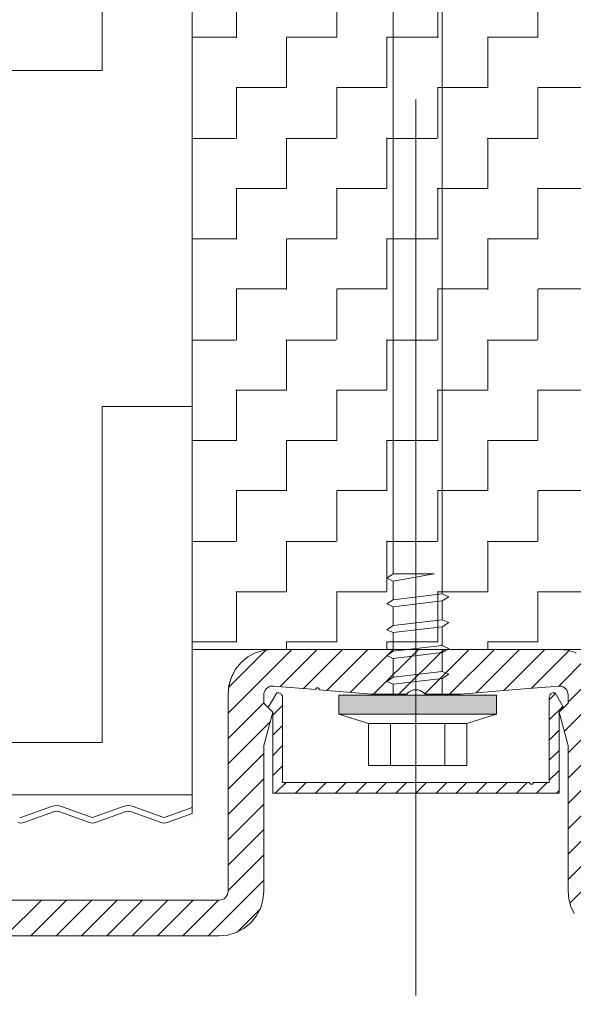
# Model space of a CAD drawing. Header units: metres. Extents: x 1316.5 to 1415.3, y -94.1 to -52.
# Tile 606 of 656: x 1410.8158 to 1410.8777, y -71.1292 to -71.0193. Entities that reach past the tile are written whole.
import ezdxf

# ---------------------------------------------------------------- set-up
doc = ezdxf.new("R2010")
doc.units = ezdxf.units.M
doc.header["$PDMODE"] = 65
doc.linetypes.add('AUSGEZOGEN', pattern=[0])
doc.linetypes.add('GETRENNT2_S6', pattern=[0.11999999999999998, 0.07, -0.01, 0.01, -0.01, 0.01, -0.01])
doc.layers.add('XR$5$_42143', color=7, linetype='Continuous')
doc.layers.add('XR$5$_42154', color=7, linetype='Continuous')
for name, color, linetype, lineweight in [('XR$5$Maßlinie 1_50', 7, 'AUSGEZOGEN', 25), ('XR$5$Muster', 4, 'AUSGEZOGEN', 13), ('XR$5$Möblierung', 4, 'AUSGEZOGEN', 13), ('XR$5$STANDARD_1', 7, 'AUSGEZOGEN', 25), ('XR$5$Wand Mauerwerk nt', 7, 'AUSGEZOGEN', 25)]:
    doc.layers.add(name, color=color, linetype=linetype, lineweight=lineweight)
doc.styles.add('ARIAL', font='arial.ttf')
doc.dimstyles.new('DIMSTYLE_4', dxfattribs={"dimtxt": 0.04, "dimasz": 0.03, "dimexe": 0, "dimexo": 1e-06, "dimgap": 0.02, "dimtad": 2, "dimdec": 1, "dimlfac": 100, "dimrnd": 0.5, "dimzin": 4, "dimdsep": 46, "dimtxsty": 'ARIAL', "dimblk1": 'ALL_ML_KREIS', "dimblk2": 'ALL_ML_KREIS', "dimsah": 1, "dimcen": 0, "dimse1": 1, "dimse2": 1, "dimclrd": 7, "dimclre": 7, "dimclrt": 7, "dimadec": 0, "dimazin": 0, "dimtfac": 1, "dimtdec": 0, "dimtix": 1, "dimtmove": 2, "dimatfit": 3, "dimfxl": 0, "dimtzin": 0, "dimlwd": 0, "dimlwe": 25, "dimarcsym": 0})

# ---------------------------------------------------------------- blocks, each defined once
blk = doc.blocks.new('COMPLEXOBJECT_95')
at = {"layer": 'XR$5$STANDARD_1', "linetype": 'AUSGEZOGEN', "lineweight": 35, "transparency": 33554687}
h = blk.add_hatch(color=7, dxfattribs=at)
h.set_gradient(color2=(0, 0, 0), one_color=1)
h.paths.add_polyline_path([(1410.851512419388, -71.09680113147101), (1410.851512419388, -71.09471081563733), (1410.869112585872, -71.09680113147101)], flags=0)
h = blk.add_hatch(color=7, dxfattribs=at)
h.set_gradient(color2=(0, 0, 0), one_color=1)
h.paths.add_polyline_path([(1410.851512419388, -71.09471081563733), (1410.869112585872, -71.09471081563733), (1410.869112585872, -71.09680113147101)], flags=0)
at = {"layer": 'XR$5$STANDARD_1', "color": 7, "linetype": 'AUSGEZOGEN', "lineweight": 13, "transparency": 33554687}
for p, q in [((1410.857562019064, -71.08115778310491), (1410.857562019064, -70.96492433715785)), ((1410.863061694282, -70.96492433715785), (1410.863061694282, -71.08339796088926)), ((1410.856849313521, -71.08163751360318), (1410.857562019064, -71.08115778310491)), ((1410.857562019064, -71.08115778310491), (1410.862137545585, -71.08115778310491)), ((1410.862137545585, -71.08115778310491), (1410.857562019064, -71.08194843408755)), ((1410.857562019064, -71.08194843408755), (1410.856849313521, -71.08163751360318)), ((1410.857562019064, -71.08403961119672), (1410.857562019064, -71.08194843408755)), ((1410.856849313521, -71.08451589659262), (1410.857562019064, -71.08403272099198)), ((1410.857562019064, -71.08403272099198), (1410.863061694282, -71.08339796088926)), ((1410.863061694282, -71.08418086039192), (1410.857562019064, -71.08482681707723)), ((1410.863061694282, -71.08339796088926), (1410.863777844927, -71.08370802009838)), ((1410.863777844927, -71.08370802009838), (1410.863061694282, -71.08418086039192)), ((1410.863061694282, -71.08418861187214), (1410.863061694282, -71.08627634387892)), ((1410.857562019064, -71.08482681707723), (1410.856849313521, -71.08451589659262)), ((1410.857562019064, -71.08691885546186), (1410.857562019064, -71.08482681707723)), ((1410.857562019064, -71.0869154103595), (1410.863061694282, -71.08627634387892)), ((1410.863061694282, -71.08627634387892), (1410.863777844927, -71.08659070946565)), ((1410.863777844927, -71.08659070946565), (1410.863061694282, -71.08706010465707)), ((1410.856849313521, -71.08739514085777), (1410.857562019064, -71.0869154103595)), ((1410.857562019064, -71.08770864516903), (1410.856849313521, -71.08739514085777)), ((1410.863061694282, -71.08706010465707), (1410.857562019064, -71.08770864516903)), ((1410.857562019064, -71.0897972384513), (1410.857562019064, -71.08770864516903)), ((1410.863061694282, -71.08706699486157), (1410.863061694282, -71.08915558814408)), ((1410.856849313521, -71.09027352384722), (1410.857562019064, -71.08979379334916)), ((1410.857562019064, -71.08979379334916), (1410.863061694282, -71.08915558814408)), ((1410.863061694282, -71.08994193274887), (1410.857562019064, -71.09058788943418)), ((1410.863061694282, -71.08915558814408), (1410.863777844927, -71.08946909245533)), ((1410.863777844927, -71.08946909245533), (1410.863061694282, -71.08994193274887)), ((1410.863061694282, -71.08994537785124), (1410.863061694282, -71.09203741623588)), ((1410.857562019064, -71.09058788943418), (1410.856849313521, -71.09027352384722)), ((1410.857562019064, -71.09267562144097), (1410.857562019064, -71.09058788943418)), ((1410.857562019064, -71.09267562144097), (1410.863061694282, -71.09203741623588)), ((1410.863061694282, -71.09203741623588), (1410.863777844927, -71.09235178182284)), ((1410.856849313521, -71.09315190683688), (1410.857562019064, -71.09267562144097)), ((1410.857562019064, -71.09346971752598), (1410.856849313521, -71.09315190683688)), ((1410.863061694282, -71.09282031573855), (1410.857562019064, -71.09346971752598)), ((1410.863777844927, -71.09235178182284), (1410.863061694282, -71.09282031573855)), ((1410.863061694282, -71.09282031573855), (1410.863061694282, -71.09471167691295)), ((1410.857562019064, -71.09471167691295), (1410.857562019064, -71.09346971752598)), ((1410.869111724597, -71.09471167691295), (1410.85151198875, -71.09471167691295)), ((1410.85151198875, -71.09471167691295), (1410.85151198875, -71.09680027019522)), ((1410.869111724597, -71.09680027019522), (1410.869111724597, -71.09471167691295)), ((1410.85151198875, -71.09680027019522), (1410.854813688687, -71.09784413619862)), ((1410.85151198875, -71.09680027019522), (1410.869111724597, -71.09680027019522)), ((1410.869111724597, -71.09680027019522), (1410.865813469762, -71.09784413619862)), ((1410.854813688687, -71.10254670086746), (1410.854813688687, -71.09784413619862)), ((1410.854813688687, -71.09784413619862), (1410.865813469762, -71.09784413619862)), ((1410.857286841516, -71.10254670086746), (1410.857286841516, -71.09784413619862)), ((1410.86333687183, -71.10254670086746), (1410.86333687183, -71.09784413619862)), ((1410.865813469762, -71.09784413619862), (1410.865813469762, -71.10254670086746)), ((1410.860313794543, -71.10254670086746), (1410.854813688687, -71.10254670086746)), ((1410.865813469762, -71.10254670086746), (1410.860313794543, -71.10254670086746))]:
    blk.add_line(p, q, dxfattribs=at)
blk = doc.blocks.new('COMPLEXOBJECT_98')
at = {"layer": 'XR$5$_42143', "color": 7, "linetype": 'AUSGEZOGEN', "lineweight": 13, "transparency": 33554687}
for p, q in [((1410.841335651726, -71.09042166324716), (1410.842199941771, -71.08996001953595)), ((1410.842199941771, -71.08996001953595), (1410.843138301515, -71.08967752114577)), ((1410.843138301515, -71.08967752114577), (1410.844111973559, -71.08957847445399)), ((1410.876114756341, -71.08957847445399), (1410.844114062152, -71.08957847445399)), ((1410.877088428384, -71.08967752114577), (1410.876114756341, -71.08957847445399)), ((1410.878026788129, -71.08996001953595), (1410.877088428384, -71.08967752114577)), ((1410.839956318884, -71.09180142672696), (1410.840577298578, -71.09104264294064)), ((1410.840577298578, -71.09104264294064), (1410.841335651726, -71.09042166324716)), ((1410.839781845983, -71.0920796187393), (1410.839414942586, -71.09287026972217)), ((1410.839494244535, -71.0926652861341), (1410.839956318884, -71.09180142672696)), ((1410.839414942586, -71.09287026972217), (1410.839189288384, -71.09371345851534)), ((1410.83920873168, -71.09360407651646), (1410.839494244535, -71.0926652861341)), ((1410.839189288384, -71.09371345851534), (1410.839111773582, -71.09457731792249)), ((1410.839113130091, -71.09457731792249), (1410.83920873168, -71.09360407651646)), ((1410.84317914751, -71.09430946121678), (1410.843129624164, -71.09448257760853)), ((1410.843260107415, -71.09414323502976), (1410.84317914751, -71.09430946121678)), ((1410.843373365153, -71.09399509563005), (1410.843260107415, -71.09414323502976)), ((1410.843507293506, -71.09387193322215), (1410.843373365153, -71.09399509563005)), ((1410.84366232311, -71.09377288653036), (1410.843507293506, -71.09387193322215)), ((1410.8438319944, -71.09370656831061), (1410.84366232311, -71.09377288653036)), ((1410.844011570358, -71.09367125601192), (1410.8438319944, -71.09370656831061)), ((1410.844195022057, -71.09367125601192), (1410.844011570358, -71.09367125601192)), ((1410.844195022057, -71.09367125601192), (1410.848915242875, -71.09406227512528)), ((1410.848918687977, -71.0940269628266), (1410.848915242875, -71.09406227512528)), ((1410.848932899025, -71.09399165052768), (1410.848918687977, -71.0940269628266)), ((1410.848954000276, -71.09395978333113), (1410.848932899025, -71.09399165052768)), ((1410.848978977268, -71.09393222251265), (1410.848954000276, -71.09395978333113)), ((1410.849006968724, -71.0939106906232), (1410.848978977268, -71.09393222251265)), ((1410.849038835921, -71.0938934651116), (1410.849006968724, -71.0939106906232)), ((1410.84907414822, -71.09388226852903), (1410.849038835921, -71.0938934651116)), ((1410.849112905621, -71.09387882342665), (1410.84907414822, -71.09388226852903)), ((1410.849148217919, -71.09388226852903), (1410.849112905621, -71.09387882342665)), ((1410.849183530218, -71.0938934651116), (1410.849148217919, -71.09388226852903)), ((1410.849215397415, -71.09390724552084), (1410.849183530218, -71.0938934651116)), ((1410.849246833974, -71.09392877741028), (1410.849215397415, -71.09390724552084)), ((1410.849271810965, -71.09395633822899), (1410.849246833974, -71.09392877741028)), ((1410.849289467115, -71.0939882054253), (1410.849271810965, -71.09395633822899)), ((1410.849303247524, -71.09402351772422), (1410.849289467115, -71.0939882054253)), ((1410.849310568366, -71.09405883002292), (1410.849303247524, -71.09402351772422)), ((1410.849310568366, -71.09409414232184), (1410.849310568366, -71.09405883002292)), ((1410.849310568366, -71.09409414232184), (1410.855113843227, -71.09457731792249)), ((1410.859438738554, -71.09426725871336), (1410.85924839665, -71.09440850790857)), ((1410.859650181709, -71.09416476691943), (1410.859438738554, -71.09426725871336)), ((1410.859879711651, -71.09410103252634), (1410.859650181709, -71.09416476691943)), ((1410.860112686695, -71.0940803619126), (1410.859879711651, -71.09410103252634)), ((1410.860348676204, -71.09410103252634), (1410.860112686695, -71.0940803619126)), ((1410.860574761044, -71.09416476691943), (1410.860348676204, -71.09410103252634)), ((1410.860786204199, -71.09426725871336), (1410.860574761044, -71.09416476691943)), ((1410.86097697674, -71.09440850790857), (1410.860786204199, -71.09426725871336)), ((1410.87131314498, -71.09406227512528), (1410.865111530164, -71.09457731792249)), ((1410.876029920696, -71.09367125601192), (1410.87131314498, -71.09406227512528)), ((1410.876213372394, -71.09367125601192), (1410.876029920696, -71.09367125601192)), ((1410.876393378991, -71.09370656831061), (1410.876213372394, -71.09367125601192)), ((1410.876562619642, -71.09377288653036), (1410.876393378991, -71.09370656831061)), ((1410.876721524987, -71.09387193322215), (1410.876562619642, -71.09377288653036)), ((1410.87685545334, -71.09399509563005), (1410.876721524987, -71.09387193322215)), ((1410.876964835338, -71.09414323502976), (1410.87685545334, -71.09399509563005)), ((1410.877045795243, -71.09430946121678), (1410.876964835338, -71.09414323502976)), ((1410.877095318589, -71.09448257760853), (1410.877045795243, -71.09430946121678)), ((1410.839111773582, -71.09457731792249), (1410.839111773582, -71.11658032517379)), ((1410.843129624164, -71.09448257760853), (1410.843111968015, -71.09466602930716)), ((1410.843111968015, -71.09557898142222), (1410.843111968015, -71.09466602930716)), ((1410.843613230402, -71.09608024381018), (1410.844565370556, -71.09442917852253)), ((1410.844565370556, -71.09442917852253), (1410.844713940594, -71.09442917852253)), ((1410.844565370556, -71.09442917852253), (1410.844713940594, -71.09442917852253)), ((1410.844713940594, -71.09442917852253), (1410.844798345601, -71.09443606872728)), ((1410.844798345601, -71.09443606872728), (1410.844883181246, -71.09446104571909)), ((1410.844883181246, -71.09446104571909), (1410.84496414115, -71.09449635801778)), ((1410.84496414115, -71.09449635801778), (1410.845034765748, -71.09454545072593)), ((1410.845034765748, -71.09454545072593), (1410.845094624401, -71.0946091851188)), ((1410.845094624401, -71.0946091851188), (1410.845144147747, -71.0946798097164)), ((1410.845144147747, -71.0946798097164), (1410.845182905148, -71.0947607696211)), ((1410.845182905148, -71.0947607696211), (1410.845204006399, -71.09484172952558)), ((1410.845204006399, -71.09484172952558), (1410.845211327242, -71.09493044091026)), ((1410.845211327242, -71.09493044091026), (1410.845211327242, -71.10443031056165)), ((1410.855113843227, -71.09457731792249), (1410.859089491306, -71.09457731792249)), ((1410.85924839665, -71.09440850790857), (1410.859089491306, -71.09457731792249)), ((1410.861138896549, -71.09457731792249), (1410.86097697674, -71.09440850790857)), ((1410.865111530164, -71.09457731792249), (1410.861138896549, -71.09457731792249)), ((1410.875014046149, -71.09493044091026), (1410.875020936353, -71.09484172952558)), ((1410.875014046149, -71.10443031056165), (1410.875014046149, -71.09493044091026)), ((1410.875020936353, -71.09484172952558), (1410.875042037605, -71.0947607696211)), ((1410.875042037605, -71.0947607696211), (1410.875080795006, -71.0946798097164)), ((1410.875080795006, -71.0946798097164), (1410.875130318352, -71.0946091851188)), ((1410.875130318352, -71.0946091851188), (1410.875190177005, -71.09454545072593)), ((1410.875190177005, -71.09454545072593), (1410.875260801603, -71.09449635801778)), ((1410.875260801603, -71.09449635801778), (1410.875341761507, -71.09446104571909)), ((1410.875341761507, -71.09446104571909), (1410.875426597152, -71.09443606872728)), ((1410.875426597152, -71.09443606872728), (1410.875511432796, -71.09442917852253)), ((1410.875511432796, -71.09442917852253), (1410.875659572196, -71.09442917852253)), ((1410.877112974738, -71.09466602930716), (1410.877095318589, -71.09448257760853)), ((1410.877112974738, -71.09557898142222), (1410.877112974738, -71.09466602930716)), ((1410.844114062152, -71.09657806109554), (1410.843111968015, -71.09557898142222)), ((1410.844114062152, -71.09657806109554), (1410.843613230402, -71.09608024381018)), ((1410.844114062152, -71.09657806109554), (1410.843613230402, -71.09608024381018)), ((1410.876114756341, -71.09657806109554), (1410.877112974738, -71.09557898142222)), ((1410.876114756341, -71.09657806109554), (1410.876612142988, -71.09608024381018)), ((1410.876612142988, -71.09608024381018), (1410.876114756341, -71.09657806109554)), ((1410.843111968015, -71.10030996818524), (1410.844114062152, -71.09657806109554)), ((1410.844114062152, -71.10563006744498), (1410.844114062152, -71.09657806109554)), ((1410.877112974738, -71.10030996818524), (1410.876114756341, -71.09657806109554)), ((1410.876114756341, -71.09657806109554), (1410.876114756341, -71.10563006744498)), ((1410.843111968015, -71.11658032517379), (1410.843111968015, -71.10030996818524)), ((1410.877112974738, -71.11658032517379), (1410.877112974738, -71.10030996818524)), ((1410.845211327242, -71.10443031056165), (1410.872812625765, -71.10443031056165)), ((1410.872812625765, -71.10443031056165), (1410.872816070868, -71.10446562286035)), ((1410.872816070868, -71.10446562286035), (1410.872822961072, -71.1044974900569)), ((1410.872822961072, -71.1044974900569), (1410.872840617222, -71.10452935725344)), ((1410.872840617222, -71.10452935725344), (1410.872858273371, -71.10456122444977)), ((1410.872858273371, -71.10456122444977), (1410.872883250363, -71.10458189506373)), ((1410.872883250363, -71.10458189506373), (1410.872911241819, -71.10460342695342)), ((1410.872911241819, -71.10460342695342), (1410.872943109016, -71.10461720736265)), ((1410.872943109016, -71.10461720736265), (1410.872978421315, -71.104628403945)), ((1410.872978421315, -71.104628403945), (1410.873013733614, -71.10463184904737)), ((1410.873013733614, -71.10463184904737), (1410.873052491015, -71.10462495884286)), ((1410.873052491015, -71.10462495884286), (1410.873087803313, -71.10461376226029)), ((1410.873087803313, -71.10461376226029), (1410.873123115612, -71.10459309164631)), ((1410.873123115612, -71.10459309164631), (1410.873154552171, -71.1045681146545)), ((1410.873154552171, -71.1045681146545), (1410.873176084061, -71.10453969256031)), ((1410.873176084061, -71.10453969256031), (1410.873197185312, -71.10450438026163)), ((1410.873197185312, -71.10450438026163), (1410.873207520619, -71.10446906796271)), ((1410.873207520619, -71.10446906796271), (1410.873214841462, -71.10443031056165)), ((1410.873214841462, -71.10443031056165), (1410.875014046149, -71.10443031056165)), ((1410.876114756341, -71.10563006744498), (1410.844114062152, -71.10563006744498)), ((1410.838494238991, -71.11750447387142), (1410.838666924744, -71.11741317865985)), ((1410.838666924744, -71.11741317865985), (1410.838818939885, -71.11728570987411)), ((1410.838818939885, -71.11728570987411), (1410.838945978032, -71.1171341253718)), ((1410.838945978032, -71.1171341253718), (1410.839037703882, -71.11696100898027)), ((1410.839037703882, -71.11696100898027), (1410.839094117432, -71.11677411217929)), ((1410.839094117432, -71.11677411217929), (1410.839111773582, -71.11658032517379)), ((1410.843016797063, -71.11755356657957), (1410.843111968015, -71.11658032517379)), ((1410.877112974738, -71.11658032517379), (1410.87719048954, -71.11744849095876)), ((1410.87719048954, -71.11744849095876), (1410.877416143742, -71.11829167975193)), ((1410.838113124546, -71.1175785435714), (1410.783612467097, -71.1175785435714)), ((1410.838113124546, -71.1175785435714), (1410.83830734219, -71.11756131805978)), ((1410.83830734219, -71.11756131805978), (1410.838494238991, -71.11750447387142)), ((1410.842268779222, -71.11935707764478), (1410.842731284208, -71.11849235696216)), ((1410.842731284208, -71.11849235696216), (1410.843016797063, -71.11755356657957)), ((1410.877416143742, -71.11829167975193), (1410.87778304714, -71.11907802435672)), ((1410.841648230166, -71.1201150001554), (1410.842268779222, -71.11935707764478)), ((1410.840025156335, -71.12120192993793), (1410.84088944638, -71.12073597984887)), ((1410.84088944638, -71.12073597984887), (1410.841648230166, -71.1201150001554)), ((1410.775110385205, -71.12157916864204), (1410.838113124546, -71.12157916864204)), ((1410.838113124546, -71.12157916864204), (1410.83908679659, -71.12148356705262)), ((1410.83908679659, -71.12148356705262), (1410.840025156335, -71.12120192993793))]:
    blk.add_line(p, q, dxfattribs=at)
for points in [[(1410.844713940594, -71.09442917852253), (1410.844713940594, -71.09442917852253)], [(1410.875014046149, -71.09493044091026), (1410.875014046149, -71.09493044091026)], [(1410.872812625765, -71.10443031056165), (1410.872812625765, -71.10443031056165)], [(1410.873013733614, -71.10463184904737), (1410.873013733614, -71.10463184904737)]]:
    blk.add_lwpolyline(points, close=True, dxfattribs=at)
at = {"layer": 'XR$5$Muster', "color": 4, "linetype": 'AUSGEZOGEN', "lineweight": 13, "transparency": 33554687}
for p, q in [((1410.839111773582, -71.0967150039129), (1410.846248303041, -71.08957847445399)), ((1410.839171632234, -71.0938297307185), (1410.843362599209, -71.08963531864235)), ((1410.844925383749, -71.09373068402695), (1410.849077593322, -71.08957847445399)), ((1410.847535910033, -71.09394944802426), (1410.851903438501, -71.08957847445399)), ((1410.850146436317, -71.09416476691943), (1410.854732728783, -71.08957847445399)), ((1410.852756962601, -71.09438353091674), (1410.857562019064, -71.08957847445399)), ((1410.855389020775, -71.09457731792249), (1410.860391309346, -71.08957847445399)), ((1410.858218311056, -71.09457731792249), (1410.863217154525, -71.08957847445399)), ((1410.861096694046, -71.0945316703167), (1410.866046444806, -71.08957847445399)), ((1410.863876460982, -71.09457731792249), (1410.868875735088, -71.08957847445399)), ((1410.866847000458, -71.09443606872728), (1410.871705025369, -71.08957847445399)), ((1410.869933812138, -71.09417854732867), (1410.874534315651, -71.08957847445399)), ((1410.873017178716, -71.09392102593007), (1410.877232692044, -71.08970594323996)), ((1410.876103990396, -71.09366694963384), (1410.879155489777, -71.09061200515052)), ((1410.877112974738, -71.09548424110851), (1410.880471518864, -71.09212957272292)), ((1410.87668965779, -71.09873297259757), (1410.881106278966, -71.09431979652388)), ((1410.875712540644, -71.09452133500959), (1410.875014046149, -71.09521982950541)), ((1410.875659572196, -71.09442917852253), (1410.876612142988, -71.09608024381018)), ((1410.839111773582, -71.09954084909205), (1410.843111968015, -71.09554453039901)), ((1410.845211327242, -71.09583305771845), (1410.844114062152, -71.09693376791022)), ((1410.876534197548, -71.09594243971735), (1410.875014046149, -71.09746345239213)), ((1410.839111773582, -71.10237013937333), (1410.843824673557, -71.0976606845)), ((1410.877112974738, -71.10114282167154), (1410.881113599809, -71.09713875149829)), ((1410.845211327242, -71.09808098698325), (1410.844114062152, -71.09917739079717)), ((1410.876114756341, -71.09860981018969), (1410.875014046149, -71.09971052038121)), ((1410.845211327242, -71.1003246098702), (1410.844114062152, -71.10142532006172)), ((1410.876114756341, -71.10085687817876), (1410.875014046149, -71.10195414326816)), ((1410.877112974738, -71.10396866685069), (1410.881113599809, -71.09997148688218)), ((1410.839111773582, -71.10519942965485), (1410.843111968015, -71.1011988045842)), ((1410.845211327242, -71.10257167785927), (1410.844114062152, -71.10366894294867)), ((1410.876114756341, -71.10310050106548), (1410.875014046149, -71.10420121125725)), ((1410.877112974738, -71.10679795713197), (1410.881113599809, -71.10279733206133)), ((1410.839111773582, -71.10802871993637), (1410.843111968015, -71.10402809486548)), ((1410.845595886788, -71.10443031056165), (1410.844396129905, -71.10563006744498)), ((1410.847842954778, -71.10443031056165), (1410.846643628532, -71.10563006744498)), ((1410.872537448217, -71.10443031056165), (1410.871338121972, -71.10563006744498)), ((1410.874784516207, -71.10443031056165), (1410.873581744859, -71.10563006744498)), ((1410.876114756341, -71.10534412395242), (1410.875828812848, -71.10563006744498)), ((1410.877112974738, -71.10962724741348), (1410.881113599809, -71.10562662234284)), ((1410.839111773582, -71.11085456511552), (1410.843111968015, -71.106857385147)), ((1410.877112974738, -71.11245653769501), (1410.881113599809, -71.10845246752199)), ((1410.839111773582, -71.11368385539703), (1410.843111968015, -71.10968323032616)), ((1410.877112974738, -71.11528238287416), (1410.881113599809, -71.11128175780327)), ((1410.839111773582, -71.11651314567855), (1410.843111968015, -71.11251252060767)), ((1410.877296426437, -71.11792822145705), (1410.881113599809, -71.11411104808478)), ((1410.836875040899, -71.12157916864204), (1410.843111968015, -71.11534181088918)), ((1410.814247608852, -71.12157916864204), (1410.818248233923, -71.1175785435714)), ((1410.817076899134, -71.12157916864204), (1410.821077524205, -71.1175785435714)), ((1410.819906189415, -71.12157916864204), (1410.823903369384, -71.1175785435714)), ((1410.822732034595, -71.12157916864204), (1410.826732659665, -71.1175785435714)), ((1410.825561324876, -71.12157916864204), (1410.829561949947, -71.1175785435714)), ((1410.828390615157, -71.12157916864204), (1410.832391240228, -71.1175785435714)), ((1410.831219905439, -71.12157916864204), (1410.835217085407, -71.1175785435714)), ((1410.834045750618, -71.12157916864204), (1410.838046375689, -71.1175785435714)), ((1410.840127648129, -71.12115542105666), (1410.842688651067, -71.11859484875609))]:
    blk.add_line(p, q, dxfattribs=at)
blk = doc.blocks.new('ALL_ML_KREIS')
at = {"color": 0, "linetype": 'ByBlock', "lineweight": -2}
for p, q in [((0, -0.5), (0, 0.5)), ((-1, 0), (0.5, 0))]:
    blk.add_line(p, q, dxfattribs=at)
blk.add_circle((0, 0), 0.15, dxfattribs=at)
blk = doc.blocks.new('*D554')
at = {"layer": 'DEFPOINTS', "color": 7, "linetype": 'AUSGEZOGEN', "lineweight": 25, "transparency": 33554687}
for p in [(1410.51011336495, -71.02097636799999), (1411.21011336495, -71.02097636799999), (1410.51011336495, -71.23384522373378)]:
    blk.add_point(p, dxfattribs=at)
at = {"layer": 'XR$5$Maßlinie 1_50', "color": 7, "linetype": 'AUSGEZOGEN', "lineweight": -2, "transparency": 33554687}
blk.add_line((1410.51011336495, -71.23384522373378), (1411.21011336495, -71.23384522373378), dxfattribs=at)
at = {"layer": 'XR$5$Maßlinie 1_50', "color": 7, "linetype": 'AUSGEZOGEN', "lineweight": 25, "transparency": 33554687, "xscale": 0.03, "yscale": 0.03, "zscale": 0.03, "rotation": 180}
blk.add_blockref('ALL_ML_KREIS', (1410.51011336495, -71.23384522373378), dxfattribs=at)
at = {"layer": 'XR$5$Maßlinie 1_50', "color": 7, "linetype": 'AUSGEZOGEN', "lineweight": 25, "transparency": 33554687, "xscale": 0.03, "yscale": 0.03, "zscale": 0.03}
blk.add_blockref('ALL_ML_KREIS', (1411.21011336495, -71.23384522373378), dxfattribs=at)
at = {"layer": 'XR$5$Maßlinie 1_50', "color": 7, "linetype": 'AUSGEZOGEN', "lineweight": 25, "transparency": 33554687, "insert": (1410.858372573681, -71.20316309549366), "char_height": 0.04, "width": 0.16, "attachment_point": 5, "style": 'ARIAL'}
blk.add_mtext('\\A1;{\\A1;{70\\H0.026400;\\S^ ;}}', dxfattribs=at)
blk = doc.blocks.new('*D559')
at = {"layer": 'DEFPOINTS', "color": 7, "linetype": 'AUSGEZOGEN', "lineweight": 25, "transparency": 33554687}
for p in [(1411.21011336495, -71.02097636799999), (1410.86511336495, -71.13020100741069), (1410.86511336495, -71.32269696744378)]:
    blk.add_point(p, dxfattribs=at)
at = {"layer": 'XR$5$Maßlinie 1_50', "color": 7, "linetype": 'AUSGEZOGEN', "lineweight": -2, "transparency": 33554687}
blk.add_line((1410.86511336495, -71.32269696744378), (1411.21011336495, -71.32269696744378), dxfattribs=at)
at = {"layer": 'XR$5$Maßlinie 1_50', "color": 7, "linetype": 'AUSGEZOGEN', "lineweight": 25, "transparency": 33554687, "xscale": 0.03, "yscale": 0.03, "zscale": 0.03, "rotation": 180}
blk.add_blockref('ALL_ML_KREIS', (1410.86511336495, -71.32269696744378), dxfattribs=at)
at = {"layer": 'XR$5$Maßlinie 1_50', "color": 7, "linetype": 'AUSGEZOGEN', "lineweight": 25, "transparency": 33554687, "xscale": 0.03, "yscale": 0.03, "zscale": 0.03}
blk.add_blockref('ALL_ML_KREIS', (1411.21011336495, -71.32269696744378), dxfattribs=at)
at = {"layer": 'XR$5$Maßlinie 1_50', "color": 7, "linetype": 'AUSGEZOGEN', "lineweight": 25, "transparency": 33554687, "insert": (1411.053883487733, -71.29198755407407), "char_height": 0.04, "width": 0.16, "attachment_point": 5, "style": 'ARIAL'}
blk.add_mtext('\\A1;{\\A1;{34\\H0.026400;\\S5^ ;}}', dxfattribs=at)

msp = doc.modelspace()

# ---------------------------------------------------------------- hatches: boundary and pattern name
at = {"layer": 'XR$5$Muster', "linetype": 'AUSGEZOGEN', "lineweight": 13, "transparency": 33554687}
h = msp.add_hatch(dxfattribs=at)
h.set_pattern_fill('MUSTER', color=4, scale=0.0375, angle=90.00000000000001, style=0, pattern_type=2)
h.set_pattern_definition([(90.00000000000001, (-0.07500000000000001, 0.07499999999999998), (-0.03750000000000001, 0.03749999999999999), [0.0375, -0.0375]), (180, (-0.07500000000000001, 0.07499999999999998), (-0.03750000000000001, -0.03749999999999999), [0.0375, -0.0375])])
h.paths.add_polyline_path([(1410.835114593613, -70.96441921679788), (1410.290008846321, -70.9644192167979), (1410.290008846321, -71.10582790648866), (1410.835114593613, -71.10582790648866)], flags=0)
h = msp.add_hatch(dxfattribs=at)
h.set_pattern_fill('MUSTER', color=4, scale=0.005625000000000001, angle=90.00000000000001, style=0, pattern_type=2)
h.set_pattern_definition([(90.00000000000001, (-0.01125, 0.01125), (-0.005625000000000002, 0.005625), [0.005625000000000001, -0.005625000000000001]), (180, (-0.01125, 0.01125), (-0.005625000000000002, -0.005625), [0.005625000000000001, -0.005625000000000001])])
h.paths.add_polyline_path([(1410.885113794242, -71.08957847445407), (1410.885113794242, -70.96441921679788), (1410.835114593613, -70.96441921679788), (1410.835114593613, -71.08957847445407)], flags=0)

# ---------------------------------------------------------------- linework, layer by layer
at = {"layer": 'XR$5$_42143', "color": 30, "linetype": 'AUSGEZOGEN', "lineweight": 13, "transparency": 33554687}
for p, q in [((1410.816079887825, -71.10832409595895), (1410.819400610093, -71.10711669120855)), ((1410.820514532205, -71.10711667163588), (1410.823835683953, -71.10832410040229)), ((1410.824088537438, -71.10832409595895), (1410.827409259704, -71.10711669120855)), ((1410.828523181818, -71.10711667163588), (1410.831844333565, -71.10832410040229)), ((1410.83209718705, -71.10832409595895), (1410.835114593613, -71.10722697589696)), ((1410.819615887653, -71.10770876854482), (1410.816295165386, -71.10891617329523)), ((1410.823620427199, -71.1089161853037), (1410.820299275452, -71.10770875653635)), ((1410.827624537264, -71.10770876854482), (1410.824303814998, -71.10891617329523)), ((1410.831629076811, -71.1089161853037), (1410.828307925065, -71.10770875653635)), ((1410.835114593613, -71.10789732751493), (1410.832312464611, -71.10891617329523))]:
    msp.add_line(p, q, dxfattribs=at)
for centre, radius, start, end in [((1410.819957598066, -71.10864857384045), 0.001630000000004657, 70.02089750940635, 109.9811160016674), ((1410.827966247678, -71.10864857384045), 0.001629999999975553, 70.02089750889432, 109.9811160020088), ((1410.815953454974, -71.10797636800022), 0.0003699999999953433, 250.0208975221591, 289.9811160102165), ((1410.819957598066, -71.10864857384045), 0.001, 70.02089751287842, 109.9811160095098), ((1410.823962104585, -71.10797636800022), 0.0003700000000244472, 250.020897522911, 289.9811160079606), ((1410.827966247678, -71.10864857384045), 0.001, 70.0208975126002, 109.9811160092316), ((1410.831970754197, -71.10797636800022), 0.0003699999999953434, 250.0208975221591, 289.9811160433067), ((1410.815953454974, -71.10797636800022), 0.001, 250.0208975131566, 289.9811160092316), ((1410.823962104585, -71.10797636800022), 0.001, 250.0208975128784, 289.9811160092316), ((1410.831970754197, -71.10797636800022), 0.001, 250.0208975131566, 289.9811160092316)]:
    msp.add_arc(centre, radius, start, end, dxfattribs=at)
at = {"layer": 'XR$5$_42154', "color": 51, "linetype": 'AUSGEZOGEN', "lineweight": 13, "transparency": 33554687}
for p, q in [((1410.819400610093, -71.10711669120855), (1410.816079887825, -71.10832409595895)), ((1410.823835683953, -71.10832410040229), (1410.820514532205, -71.10711667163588)), ((1410.827409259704, -71.10711669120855), (1410.824088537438, -71.10832409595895)), ((1410.831844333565, -71.10832410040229), (1410.828523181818, -71.10711667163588)), ((1410.835114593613, -71.10722697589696), (1410.83209718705, -71.10832409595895))]:
    msp.add_line(p, q, dxfattribs=at)
for centre, radius, start, end in [((1410.819957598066, -71.10864857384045), 0.001630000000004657, 70.02089750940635, 109.9811160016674), ((1410.827966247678, -71.10864857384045), 0.001629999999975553, 70.02089750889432, 109.9811160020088), ((1410.815953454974, -71.10797636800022), 0.0003699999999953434, 250.0208975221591, 289.9811160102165), ((1410.823962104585, -71.10797636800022), 0.0003700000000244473, 250.020897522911, 289.9811160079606), ((1410.831970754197, -71.10797636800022), 0.0003699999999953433, 250.0208975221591, 289.9811160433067)]:
    msp.add_arc(centre, radius, start, end, dxfattribs=at)
at = {"layer": 'XR$5$Muster', "color": 4, "linetype": 'AUSGEZOGEN', "lineweight": 13, "transparency": 33554687}
for p, q in [((1410.850086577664, -71.10443031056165), (1410.848887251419, -71.10563006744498)), ((1410.852333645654, -71.10443031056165), (1410.851134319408, -71.10563006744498)), ((1410.85457726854, -71.10443031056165), (1410.853377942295, -71.10563006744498)), ((1410.856820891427, -71.10443031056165), (1410.855621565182, -71.10563006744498)), ((1410.859068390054, -71.10443031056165), (1410.857869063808, -71.10563006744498)), ((1410.861312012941, -71.10443031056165), (1410.860112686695, -71.10563006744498)), ((1410.86355908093, -71.10443031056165), (1410.862359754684, -71.10563006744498)), ((1410.865802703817, -71.10443031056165), (1410.864603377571, -71.10563006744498)), ((1410.868046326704, -71.10443031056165), (1410.866847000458, -71.10563006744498)), ((1410.870293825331, -71.10443031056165), (1410.869094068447, -71.10563006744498))]:
    msp.add_line(p, q, dxfattribs=at)
at = {"layer": 'XR$5$Möblierung', "color": 4, "linetype": 'GETRENNT2_S6', "lineweight": 18, "transparency": 33554687}
msp.add_line((1410.86011336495, -71.12821150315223), (1410.86011336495, -70.36751044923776), dxfattribs=at)
at = {"layer": 'XR$5$STANDARD_1', "color": 7, "linetype": 'AUSGEZOGEN', "lineweight": 13, "transparency": 33554687}
for p, q in [((1410.835114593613, -70.9609763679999), (1410.835114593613, -71.10789732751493)), ((1410.835114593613, -71.1089763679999), (1410.835114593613, -71.1089812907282))]:
    msp.add_line(p, q, dxfattribs=at)
at = {"layer": 'XR$5$Wand Mauerwerk nt', "color": 7, "linetype": 'AUSGEZOGEN', "lineweight": 13, "transparency": 33554687}
for p, q in [((1410.885113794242, -71.08957847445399), (1410.835114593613, -71.08957847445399)), ((1410.835112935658, -71.10582790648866), (1410.290008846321, -71.10582790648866))]:
    msp.add_line(p, q, dxfattribs=at)

# ---------------------------------------------------------------- block references
at = {"layer": 'XR$5$_42143', "color": 7, "linetype": 'AUSGEZOGEN', "lineweight": 13, "transparency": 33554687}
msp.add_blockref('COMPLEXOBJECT_98', (0, 0), dxfattribs=at)
at = {"layer": 'XR$5$STANDARD_1', "color": 7, "linetype": 'AUSGEZOGEN', "lineweight": 13, "transparency": 33554687}
msp.add_blockref('COMPLEXOBJECT_95', (0, 0), dxfattribs=at)

# ---------------------------------------------------------------- dimensions: what is measured, and where the dimension line sits
at = {"layer": 'XR$5$Maßlinie 1_50', "color": 7, "linetype": 'AUSGEZOGEN', "lineweight": 25, "transparency": 33554687}
for base, p1, picture, middle in [((1411.21011336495, -71.23384522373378), (1410.51011336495, -71.02097736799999), '*D554', (1410.858372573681, -71.20316309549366)), ((1411.21011336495, -71.32269696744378), (1410.86511336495, -71.1302020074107), '*D559', (1411.053883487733, -71.29198755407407))]:
    dim = msp.add_linear_dim(base=base, p1=p1, p2=(1411.21011336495, -71.02097736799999), dimstyle='DIMSTYLE_4', override={"dimpost": '<>', "dimclrd": 7, "dimclre": 7, "dimclrt": 7, "dimlwd": 0, "dimlwe": 25}, dxfattribs=at)
    dim.commit()
    dim.dimension.update_dxf_attribs({"geometry": picture, "text_midpoint": middle, "dimtype": 160})

doc.saveas('drawing.dxf')
